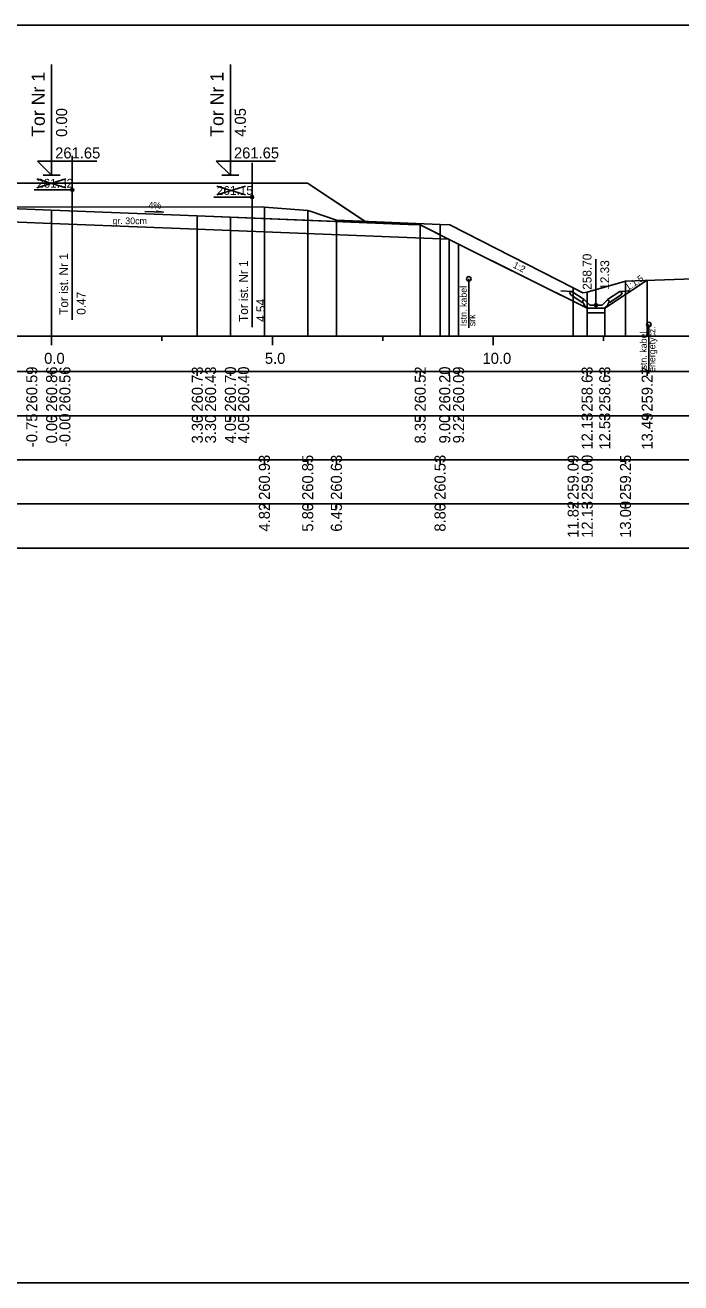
# Model space of a CAD drawing. Extents: x 6516023 to 6560129, y 5513077 to 5529206.
# Drawn here: x 6517579.86 to 6517594.72, y 5514451.16 to 5514479.66 of the extents above; entities that cross this region are included whole.
import ezdxf

# ---------------------------------------------------------------- set-up
doc = ezdxf.new("R2010")
doc.units = 0
for name, color, linetype in [('IR_default', 7, 'Continuous'), ('TOR_PRZEK_P-kable', 7, 'Continuous'), ('TOR_PRZEK_P-komponent', 7, 'Continuous'), ('TOR_PRZEK_P-odwodnienie', 7, 'Continuous'), ('TOR_PRZEK_P-opisy', 7, 'Continuous'), ('TOR_PRZEK_P-tabelka istniejace', 7, 'Continuous'), ('TOR_PRZEK_P-tabelka projektowane', 7, 'Continuous'), ('TOR_PRZEK_P-teren istniejacy', 7, 'Continuous'), ('TOR_PRZEK_P-tory istniejace', 7, 'Continuous'), ('TOR_PRZEK_P-tory projektowane', 7, 'Continuous'), ('TOR_PRZEK_P-uklad odniesienia', 7, 'Continuous'), ('TOR_PRZEK_P-warstwa ochronna I', 7, 'Continuous'), ('TOR_PRZEK_P-warstwa ochronna II', 7, 'Continuous'), ('TOR_RAMKI-ramka+tabelka 1', 7, 'Continuous')]:
    doc.layers.add(name, color=color, linetype=linetype)

msp = doc.modelspace()

# ---------------------------------------------------------------- linework, layer by layer
at = {"layer": 'IR_default'}
msp.add_lwpolyline([(6517578.713, 5514476.075), (6517581.429, 5514476.075), (6517582.213, 5514476.075), (6517582.64, 5514476.075), (6517582.763, 5514476.076), (6517585.479, 5514476.076), (6517586.263, 5514476.076), (6517587.307, 5514475.38), (6517587.608, 5514475.179), (6517588.543, 5514475.141), (6517588.813, 5514475.131), (6517589.488, 5514474.793), (6517589.683, 5514474.696), (6517590.332, 5514474.371), (6517592.593, 5514473.24), (6517592.683, 5514473.24), (6517592.993, 5514473.24), (6517593.125, 5514473.328), (6517593.578, 5514473.63), (6517593.862, 5514473.819), (6517593.954, 5514473.881)], dxfattribs=at)
at = {"layer": 'TOR_PRZEK_P-kable'}
for p, q in [((6517589.914, 5514473.907), (6517589.914, 5514472.798)), ((6517593.993, 5514472.872), (6517593.993, 5514471.762))]:
    msp.add_line(p, q, dxfattribs=at)
for centre in [(6517589.914, 5514473.907), (6517593.993, 5514472.872)]:
    msp.add_circle(centre, 0.05, dxfattribs=at)
at = {"layer": 'TOR_PRZEK_P-komponent'}
msp.add_lwpolyline([(6517574.213, 5514476.075), (6517577.713, 5514476.075), (6517578.713, 5514476.075), (6517582.213, 5514476.075), (6517582.763, 5514476.076), (6517586.263, 5514476.076), (6517587.608, 5514475.179), (6517583.763, 5514475.333), (6517580.463, 5514475.465), (6517579.713, 5514475.495), (6517578.513, 5514475.543), (6517577.913, 5514475.543), (6517576.713, 5514475.495), (6517575.963, 5514475.465), (6517573.128, 5514475.351)], close=True, dxfattribs=at)
at = {"layer": 'TOR_PRZEK_P-odwodnienie'}
for p, q in [((6517592.794, 5514473.31), (6517592.794, 5514474.354)), ((6517592.529, 5514473.436), (6517592.249, 5514473.623)), ((6517593.058, 5514473.436), (6517593.339, 5514473.623)), ((6517592.485, 5514473.369), (6517592.223, 5514473.544)), ((6517592.496, 5514473.386), (6517592.485, 5514473.369)), ((6517592.486, 5514473.405), (6517592.534, 5514473.429)), ((6517592.529, 5514473.436), (6517592.521, 5514473.424)), ((6517592.654, 5514473.31), (6517592.534, 5514473.429)), ((6517592.654, 5514473.31), (6517592.934, 5514473.31)), ((6517592.934, 5514473.31), (6517593.054, 5514473.429)), ((6517593.054, 5514473.429), (6517593.101, 5514473.405)), ((6517593.058, 5514473.436), (6517593.067, 5514473.424)), ((6517593.092, 5514473.386), (6517593.103, 5514473.369)), ((6517593.103, 5514473.369), (6517593.364, 5514473.544)), ((6517592.604, 5514473.24), (6517592.984, 5514473.24))]:
    msp.add_line(p, q, dxfattribs=at)
for points in [[(6517592.002, 5514473.635), (6517592.249, 5514473.623)], [(6517592.199, 5514473.596), (6517592.249, 5514473.623)], [(6517592.199, 5514473.596), (6517592.223, 5514473.544)], [(6517593.585, 5514473.635), (6517593.339, 5514473.623)], [(6517593.389, 5514473.596), (6517593.339, 5514473.623)], [(6517593.389, 5514473.596), (6517593.364, 5514473.544)], [(6517592.521, 5514473.424), (6517592.486, 5514473.405)], [(6517592.534, 5514473.31), (6517592.486, 5514473.405)], [(6517592.486, 5514473.405), (6517592.496, 5514473.386)], [(6517592.604, 5514473.24), (6517592.534, 5514473.31)], [(6517592.984, 5514473.24), (6517593.054, 5514473.31)], [(6517593.054, 5514473.31), (6517593.101, 5514473.405)], [(6517593.067, 5514473.424), (6517593.102, 5514473.405)], [(6517593.102, 5514473.405), (6517593.092, 5514473.386)], [(6517592.593, 5514473.24), (6517592.593, 5514473.241), (6517592.593, 5514473.24), (6517592.593, 5514473.24), (6517592.593, 5514473.24), (6517592.594, 5514473.24), (6517592.593, 5514473.24), (6517592.594, 5514473.241)], [(6517592.594, 5514473.24), (6517592.593, 5514473.241), (6517592.594, 5514473.24), (6517592.593, 5514473.24), (6517592.594, 5514473.24), (6517592.594, 5514473.24), (6517592.594, 5514473.24), (6517592.594, 5514473.241)], [(6517592.994, 5514473.24), (6517592.594, 5514473.24), (6517592.594, 5514473.14), (6517592.994, 5514473.14), (6517592.994, 5514473.24)], [(6517592.993, 5514473.24), (6517592.993, 5514473.241), (6517592.993, 5514473.24), (6517592.993, 5514473.24), (6517592.993, 5514473.24), (6517592.994, 5514473.24), (6517592.993, 5514473.24), (6517592.994, 5514473.241)], [(6517592.994, 5514473.24), (6517592.993, 5514473.241), (6517592.994, 5514473.24), (6517592.993, 5514473.24), (6517592.994, 5514473.24), (6517592.994, 5514473.24), (6517592.994, 5514473.24), (6517592.994, 5514473.241)]]:
    msp.add_lwpolyline(points, dxfattribs=at)
msp.add_circle((6517592.794, 5514473.31), 0.035, dxfattribs=at)
at = {"layer": 'TOR_PRZEK_P-opisy'}
msp.add_lwpolyline([(6517582.578, 5514475.435), (6517582.996, 5514475.416), (6517582.828, 5514475.444)], dxfattribs=at)
at = {"layer": 'TOR_PRZEK_P-tabelka istniejace'}
for p, q in [((6517585.283, 5514469.706), (6517585.283, 5514469.806)), ((6517586.264, 5514469.706), (6517586.264, 5514469.806)), ((6517586.914, 5514469.706), (6517586.914, 5514469.806)), ((6517589.262, 5514469.706), (6517589.262, 5514469.806)), ((6517592.278, 5514469.706), (6517592.278, 5514469.806)), ((6517592.596, 5514469.706), (6517592.596, 5514469.806)), ((6517593.464, 5514469.706), (6517593.464, 5514469.806)), ((6517541.663, 5514468.806), (6517625.463, 5514468.806)), ((6517585.283, 5514468.706), (6517585.283, 5514468.806)), ((6517586.264, 5514468.706), (6517586.264, 5514468.806)), ((6517586.914, 5514468.706), (6517586.914, 5514468.806)), ((6517589.262, 5514468.706), (6517589.262, 5514468.806)), ((6517592.278, 5514468.706), (6517592.278, 5514468.806)), ((6517592.596, 5514468.706), (6517592.596, 5514468.806)), ((6517593.464, 5514468.706), (6517593.464, 5514468.806))]:
    msp.add_line(p, q, dxfattribs=at)
for points in [[(6517585.283, 5514475.535), (6517585.283, 5514472.806), (6517585.283, 5514472.676), (6517585.283, 5514472.606)], [(6517586.264, 5514475.458), (6517586.264, 5514472.806), (6517586.264, 5514472.676), (6517586.264, 5514472.606)], [(6517586.914, 5514475.236), (6517586.914, 5514472.806), (6517586.914, 5514472.676), (6517586.914, 5514472.606)], [(6517589.262, 5514475.138), (6517589.262, 5514472.806), (6517589.262, 5514472.676), (6517589.262, 5514472.606)], [(6517593.464, 5514473.852), (6517593.464, 5514472.806), (6517593.464, 5514472.676), (6517593.464, 5514472.606)], [(6517592.278, 5514473.7), (6517592.278, 5514472.806), (6517592.278, 5514472.676), (6517592.278, 5514472.606)], [(6517592.596, 5514473.608), (6517592.596, 5514472.806), (6517592.596, 5514472.676), (6517592.596, 5514472.606)]]:
    msp.add_lwpolyline(points, dxfattribs=at)
msp.add_lwpolyline([(6517541.663, 5514469.806), (6517541.663, 5514467.806), (6517625.463, 5514467.806), (6517625.463, 5514469.806)], close=True, dxfattribs=at)
at = {"layer": 'TOR_PRZEK_P-tabelka projektowane'}
for p, q in [((6517580.463, 5514471.706), (6517580.463, 5514471.806)), ((6517580.463, 5514471.706), (6517580.463, 5514471.806)), ((6517583.763, 5514471.706), (6517583.763, 5514471.806)), ((6517583.763, 5514471.706), (6517583.763, 5514471.806)), ((6517584.513, 5514471.706), (6517584.513, 5514471.806)), ((6517584.513, 5514471.706), (6517584.513, 5514471.806)), ((6517588.813, 5514471.706), (6517588.813, 5514471.806)), ((6517589.466, 5514471.706), (6517589.466, 5514471.806)), ((6517589.682, 5514471.706), (6517589.682, 5514471.806)), ((6517592.594, 5514471.706), (6517592.594, 5514471.806)), ((6517592.994, 5514471.706), (6517592.994, 5514471.806)), ((6517593.955, 5514471.706), (6517593.955, 5514471.806)), ((6517541.663, 5514470.806), (6517625.463, 5514470.806)), ((6517580.463, 5514470.706), (6517580.463, 5514470.806)), ((6517580.463, 5514470.706), (6517580.463, 5514470.806)), ((6517583.763, 5514470.706), (6517583.763, 5514470.806)), ((6517583.763, 5514470.706), (6517583.763, 5514470.806)), ((6517584.513, 5514470.706), (6517584.513, 5514470.806)), ((6517584.513, 5514470.706), (6517584.513, 5514470.806)), ((6517588.813, 5514470.706), (6517588.813, 5514470.806)), ((6517589.466, 5514470.706), (6517589.466, 5514470.806)), ((6517589.682, 5514470.706), (6517589.682, 5514470.806)), ((6517592.594, 5514470.706), (6517592.594, 5514470.806)), ((6517592.994, 5514470.706), (6517592.994, 5514470.806)), ((6517593.955, 5514470.706), (6517593.955, 5514470.806))]:
    msp.add_line(p, q, dxfattribs=at)
for points in [[(6517580.463, 5514475.464), (6517580.463, 5514472.806), (6517580.463, 5514472.676), (6517580.463, 5514472.606)], [(6517583.763, 5514475.332), (6517583.763, 5514472.806), (6517583.763, 5514472.676), (6517583.763, 5514472.606)], [(6517584.513, 5514475.302), (6517584.513, 5514472.806), (6517584.513, 5514472.676), (6517584.513, 5514472.606)], [(6517580.463, 5514475.165), (6517580.463, 5514472.806), (6517580.463, 5514472.676), (6517580.463, 5514472.606)], [(6517583.763, 5514475.033), (6517583.763, 5514472.806), (6517583.763, 5514472.676), (6517583.763, 5514472.606)], [(6517584.513, 5514475.003), (6517584.513, 5514472.806), (6517584.513, 5514472.676), (6517584.513, 5514472.606)], [(6517588.813, 5514475.13), (6517588.813, 5514472.806), (6517588.813, 5514472.676), (6517588.813, 5514472.606)], [(6517589.466, 5514474.804), (6517589.466, 5514472.806), (6517589.466, 5514472.676), (6517589.466, 5514472.606)], [(6517589.682, 5514474.696), (6517589.682, 5514472.806), (6517589.682, 5514472.676), (6517589.682, 5514472.606)], [(6517593.955, 5514473.881), (6517593.955, 5514472.806), (6517593.955, 5514472.676), (6517593.955, 5514472.606)], [(6517592.594, 5514473.24), (6517592.594, 5514472.806), (6517592.594, 5514472.676), (6517592.594, 5514472.606)], [(6517592.994, 5514473.24), (6517592.994, 5514472.806), (6517592.994, 5514472.676), (6517592.994, 5514472.606)]]:
    msp.add_lwpolyline(points, dxfattribs=at)
msp.add_lwpolyline([(6517541.663, 5514471.806), (6517541.663, 5514469.806), (6517625.463, 5514469.806), (6517625.463, 5514471.806)], close=True, dxfattribs=at)
at = {"layer": 'TOR_PRZEK_P-teren istniejacy'}
msp.add_lwpolyline([(6517577.021, 5514475.543), (6517585.283, 5514475.535), (6517586.264, 5514475.458), (6517586.318, 5514475.441), (6517586.914, 5514475.236), (6517589.262, 5514475.138), (6517589.482, 5514475.128), (6517592.278, 5514473.7), (6517592.501, 5514473.594), (6517592.596, 5514473.608), (6517593.464, 5514473.852), (6517596.333, 5514473.956)], dxfattribs=at)
at = {"layer": 'TOR_PRZEK_P-tory istniejace'}
for p, q in [((6517580.93, 5514476.698), (6517580.93, 5514472.978)), ((6517585.003, 5514476.536), (6517585.003, 5514472.816)), ((6517580.131, 5514475.97), (6517580.783, 5514476.173)), ((6517580.131, 5514476.173), (6517580.783, 5514475.97)), ((6517580.931, 5514475.923), (6517580.065, 5514475.923)), ((6517584.204, 5514475.808), (6517584.856, 5514476.011)), ((6517584.204, 5514476.011), (6517584.856, 5514475.808)), ((6517585.004, 5514475.761), (6517584.138, 5514475.761))]:
    msp.add_line(p, q, dxfattribs=at)
for centre in [(6517580.931, 5514475.923), (6517585.004, 5514475.761)]:
    msp.add_circle(centre, 0.035, dxfattribs=at)
at = {"layer": 'TOR_PRZEK_P-tory projektowane'}
for p, q in [((6517580.463, 5514477.132), (6517580.463, 5514478.764)), ((6517584.513, 5514477.133), (6517584.513, 5514478.765)), ((6517580.463, 5514477.132), (6517580.463, 5514476.255)), ((6517584.513, 5514477.133), (6517584.513, 5514476.256)), ((6517580.463, 5514476.255), (6517580.144, 5514476.574)), ((6517580.144, 5514476.574), (6517581.488, 5514476.574)), ((6517584.513, 5514476.256), (6517584.194, 5514476.575)), ((6517584.194, 5514476.575), (6517585.538, 5514476.575)), ((6517580.271, 5514476.255), (6517580.655, 5514476.255)), ((6517584.321, 5514476.256), (6517584.705, 5514476.256))]:
    msp.add_line(p, q, dxfattribs=at)
at = {"layer": 'TOR_PRZEK_P-uklad odniesienia'}
for p, q in [((6517545.463, 5514472.606), (6517625.463, 5514472.606)), ((6517580.463, 5514472.406), (6517580.463, 5514472.606)), ((6517582.963, 5514472.506), (6517582.963, 5514472.606)), ((6517585.463, 5514472.406), (6517585.463, 5514472.606)), ((6517587.963, 5514472.506), (6517587.963, 5514472.606)), ((6517590.463, 5514472.406), (6517590.463, 5514472.606)), ((6517592.963, 5514472.506), (6517592.963, 5514472.606))]:
    msp.add_line(p, q, dxfattribs=at)
at = {"layer": 'TOR_PRZEK_P-warstwa ochronna I'}
msp.add_lwpolyline([(6517571.484, 5514474.985), (6517575.963, 5514475.165), (6517576.713, 5514475.195), (6517577.913, 5514475.243), (6517578.513, 5514475.243), (6517579.713, 5514475.195), (6517580.463, 5514475.165), (6517583.763, 5514475.033), (6517584.513, 5514475.003), (6517589.466, 5514474.804)], dxfattribs=at)
at = {"layer": 'TOR_PRZEK_P-warstwa ochronna II'}
msp.add_lwpolyline([(6517564.743, 5514474.151), (6517568.789, 5514474.245), (6517569.381, 5514473.851), (6517569.781, 5514473.851), (6517571.323, 5514474.879), (6517571.325, 5514474.879), (6517571.963, 5514475.304), (6517575.963, 5514475.464), (6517576.713, 5514475.494), (6517577.913, 5514475.542), (6517578.513, 5514475.542), (6517579.713, 5514475.494), (6517580.463, 5514475.464), (6517583.763, 5514475.332), (6517584.513, 5514475.302), (6517588.813, 5514475.13), (6517589.682, 5514474.696), (6517592.594, 5514473.24), (6517592.994, 5514473.24), (6517593.955, 5514473.881)], dxfattribs=at)
at = {"layer": 'TOR_RAMKI-ramka+tabelka 1'}
msp.add_lwpolyline([(6517452.013, 5514479.656), (6517699.513, 5514479.656), (6517699.513, 5514451.156), (6517452.013, 5514451.156)], close=True, dxfattribs=at)

# ---------------------------------------------------------------- texts
at = {"layer": 'TOR_PRZEK_P-kable'}
for s, height, p in [('Istn. kabel', 0.14999, (6517589.869, 5514472.834)), ('srk', 0.15, (6517590.063, 5514472.834)), ('Istn. kabel', 0.14999, (6517593.947, 5514471.798)), ('energetycz.', 0.14999, (6517594.141, 5514471.798))]:
    msp.add_text(s, height=height, rotation=90.0511, dxfattribs=at).set_placement(p)
at = {"layer": 'TOR_PRZEK_P-odwodnienie'}
for s, p in [('258.70', (6517592.694, 5514473.66)), ('12.33', (6517593.094, 5514473.66))]:
    msp.add_text(s, height=0.2, rotation=90, dxfattribs=at).set_placement(p)
at = {"layer": 'TOR_PRZEK_P-opisy'}
for s, rotation, p in [('4%', 359.8485, (6517582.657, 5514475.501)), ('1:2', 332.9299, (6517590.9, 5514474.17)), ('1:1,5', 34.0701, (6517593.52, 5514473.631))]:
    msp.add_text(s, height=0.15, rotation=rotation, dxfattribs=at).set_placement(p)
at = {"layer": 'TOR_PRZEK_P-tabelka istniejace'}
for s, p in [('260.93', (6517585.408, 5514468.898)), ('260.85', (6517586.389, 5514468.897)), ('260.63', (6517587.039, 5514468.898)), ('260.53', (6517589.387, 5514468.898)), ('259.09', (6517592.403, 5514468.898)), ('259.00', (6517592.721, 5514468.898)), ('259.25', (6517593.589, 5514468.897)), ('4.82', (6517585.408, 5514468.18)), ('5.80', (6517586.389, 5514468.178)), ('6.45', (6517587.039, 5514468.177)), ('8.80', (6517589.387, 5514468.178)), ('11.82', (6517592.403, 5514468.04)), ('12.13', (6517592.721, 5514468.038)), ('13.00', (6517593.589, 5514468.038))]:
    msp.add_text(s, height=0.25, rotation=90, dxfattribs=at).set_placement(p)
at = {"layer": 'TOR_PRZEK_P-tabelka projektowane'}
for s, p in [('260.59', (6517580.138, 5514470.898)), ('260.86', (6517580.588, 5514470.898)), ('260.56', (6517580.888, 5514470.898)), ('260.73', (6517583.888, 5514470.898)), ('260.43', (6517584.188, 5514470.898)), ('260.70', (6517584.638, 5514470.898)), ('260.40', (6517584.938, 5514470.898)), ('260.52', (6517588.938, 5514470.9)), ('260.20', (6517589.494, 5514470.898)), ('260.09', (6517589.807, 5514470.898)), ('258.63', (6517592.719, 5514470.898)), ('258.63', (6517593.119, 5514470.898)), ('259.27', (6517594.08, 5514470.898)), ('-0.75', (6517580.138, 5514470.093)), ('0.00', (6517580.588, 5514470.178)), ('-0.00', (6517580.888, 5514470.094)), ('3.30', (6517583.888, 5514470.178)), ('3.30', (6517584.188, 5514470.178)), ('4.05', (6517584.638, 5514470.177)), ('4.05', (6517584.938, 5514470.177)), ('8.35', (6517588.938, 5514470.177)), ('9.00', (6517589.494, 5514470.178)), ('9.22', (6517589.807, 5514470.18)), ('12.13', (6517592.719, 5514470.038)), ('12.53', (6517593.119, 5514470.038)), ('13.49', (6517594.08, 5514470.038))]:
    msp.add_text(s, height=0.25, rotation=90, dxfattribs=at).set_placement(p)
at = {"layer": 'TOR_PRZEK_P-tory istniejace'}
for s, p in [('261.32', (6517580.131, 5514475.973)), ('261.15', (6517584.204, 5514475.811))]:
    msp.add_text(s, height=0.2, dxfattribs=at).set_placement(p)
for s, rotation, p in [('Tor ist. Nr 1', 90.0511, (6517580.837, 5514473.092)), ('Tor ist. Nr 1', 90.0511, (6517584.91, 5514472.93)), ('0.47', 90, (6517581.231, 5514473.093)), ('4.54', 90, (6517585.304, 5514472.931))]:
    msp.add_text(s, height=0.2, rotation=rotation, dxfattribs=at).set_placement(p)
at = {"layer": 'TOR_PRZEK_P-tory projektowane'}
for s, height, p in [('Tor Nr 1', 0.3, (6517580.308, 5514477.126)), ('Tor Nr 1', 0.3, (6517584.358, 5514477.127)), ('0.00', 0.25, (6517580.813, 5514477.125)), ('4.05', 0.25, (6517584.863, 5514477.126))]:
    msp.add_text(s, height=height, rotation=90, dxfattribs=at).set_placement(p)
for p in [(6517580.543, 5514476.635), (6517584.593, 5514476.636)]:
    msp.add_text('261.65', height=0.25, dxfattribs=at).set_placement(p)
at = {"layer": 'TOR_PRZEK_P-uklad odniesienia'}
for s, p in [('0.0', (6517580.294, 5514471.981)), ('5.0', (6517585.294, 5514471.981)), ('10.0', (6517590.224, 5514471.981))]:
    msp.add_text(s, height=0.25, dxfattribs=at).set_placement(p)
at = {"layer": 'TOR_PRZEK_P-warstwa ochronna I'}
msp.add_text('gr. 30cm', height=0.15, dxfattribs=at).set_placement((6517581.841, 5514475.147))

doc.saveas('drawing.dxf')
